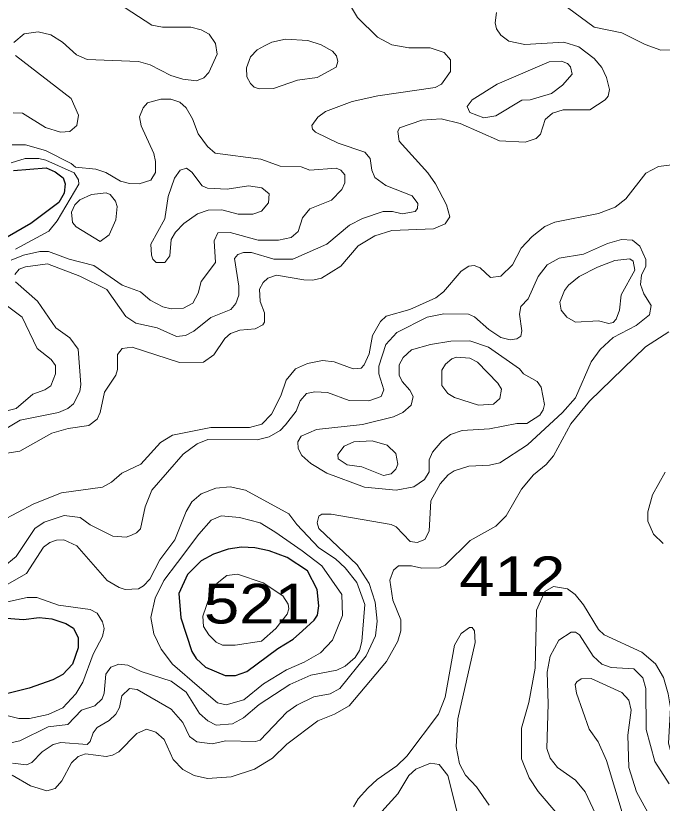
# Model space of a CAD drawing. Extents: x 577 to 602.9, y 7483.8 to 7511.6.
# Drawn here: x 591.855 to 593.158, y 7488.932 to 7490.519 of the extents above; entities that cross this region are included whole.
import ezdxf
from ezdxf.enums import TextEntityAlignment as Align

# ---------------------------------------------------------------- set-up
doc = ezdxf.new("R2010")
doc.units = 0
doc.header["$LTSCALE"] = 0.032
doc.layers.add('1', color=7, linetype='Continuous', lineweight=25)
doc.layers.add('2', color=7, linetype='Continuous', lineweight=13)
doc.layers.add('61', color=7, linetype='Continuous')

msp = doc.modelspace()

# ---------------------------------------------------------------- linework, layer by layer
at = {"layer": '1'}
msp.add_lwpolyline([(591.8502, 7490.2072), (591.9163, 7490.2126), (591.9345, 7490.2045), (591.9506, 7490.1924), (591.9546, 7490.1803), (591.9526, 7490.1615), (591.9418, 7490.1427), (591.8854, 7490.1004), (591.8378, 7490.0729)], dxfattribs=at)
for points in [[(592.3208, 7489.1979), (592.3833, 7489.2438), (592.4138, 7489.2624), (592.4331, 7489.2797), (592.4561, 7489.3007), (592.4632, 7489.311), (592.4656, 7489.3301), (592.4625, 7489.3627), (592.4426, 7489.4001), (592.402, 7489.4271), (592.3654, 7489.4406), (592.3368, 7489.447), (592.3098, 7489.4478), (592.2827, 7489.4438), (592.2533, 7489.4343), (592.2287, 7489.4208), (592.2008, 7489.3929), (592.1833, 7489.3548), (592.1873, 7489.3055), (592.2096, 7489.2379), (592.2183, 7489.2235), (592.2374, 7489.2061), (592.2772, 7489.1894), (592.2979, 7489.1894)], [(591.7838, 7489.3088), (591.8708, 7489.3023), (591.9019, 7489.3062), (591.9273, 7489.3039), (591.9559, 7489.2943), (591.971, 7489.2848), (591.9806, 7489.2657), (591.9806, 7489.245), (591.9694, 7489.2124), (591.9496, 7489.1917), (591.9297, 7489.1806), (591.882, 7489.1639), (591.8009, 7489.144), (591.7484, 7489.156), (591.6856, 7489.187), (591.6728, 7489.2068), (591.6641, 7489.2506), (591.6641, 7489.2633), (591.6697, 7489.2728), (591.707, 7489.2975), (591.7627, 7489.3086)]]:
    msp.add_lwpolyline(points, close=True, dxfattribs=at)
at = {"layer": '2'}
for points in [[(592.2342, 7490.394), (592.2438, 7490.4044), (592.2605, 7490.4418), (592.2573, 7490.4632), (592.2446, 7490.4815), (592.2287, 7490.4903), (592.208, 7490.4958), (592.1507, 7490.4958), (592.1293, 7490.4998), (592.0617, 7490.5435)], [(592.5277, 7490.542), (592.5436, 7490.5157), (592.5841, 7490.476), (592.6127, 7490.46), (592.6469, 7490.4545), (592.6899, 7490.4545), (592.7185, 7490.4449), (592.7312, 7490.4298), (592.7312, 7490.4068), (592.7129, 7490.3813), (592.7002, 7490.3742), (592.5849, 7490.3575), (592.5332, 7490.3463), (592.4792, 7490.3257)], [(592.8235, 7490.5253), (592.8211, 7490.5046), (592.8235, 7490.4926), (592.8322, 7490.4799), (592.8489, 7490.468), (592.8807, 7490.4608), (592.9594, 7490.4656), (592.9897, 7490.4561), (593.0207, 7490.433), (593.0358, 7490.4147), (593.0453, 7490.3948), (593.0517, 7490.3702), (593.0485, 7490.3567), (593.0429, 7490.3495), (593.0119, 7490.3296), (592.9578, 7490.3296), (592.9364, 7490.3225), (592.9221, 7490.3098), (592.9125, 7490.2803), (592.9038, 7490.2716), (592.8815, 7490.2644), (592.8298, 7490.2668), (592.7503, 7490.3018), (592.7121, 7490.3113), (592.6732, 7490.3082), (592.6286, 7490.2931), (592.6247, 7490.2859), (592.6278, 7490.266), (592.6851, 7490.2024), (592.701, 7490.1801), (592.7233, 7490.138), (592.7296, 7490.1134), (592.7201, 7490.0998), (592.697, 7490.0895), (592.6127, 7490.0863), (592.5785, 7490.0752), (592.5452, 7490.0553), (592.5102, 7490.014), (592.4712, 7489.9901), (592.4537, 7489.9861), (592.4354, 7489.9869), (592.3806, 7489.9965), (592.3631, 7489.9901), (592.3535, 7489.9814), (592.3464, 7489.9678), (592.3472, 7489.9432), (592.3559, 7489.9201), (592.3559, 7489.9018), (592.3527, 7489.8963), (592.3376, 7489.8883), (592.3066, 7489.8851)], [(593.1805, 7490.4505), (593.1551, 7490.4497), (593.1232, 7490.4608), (593.0763, 7490.4847), (593.0207, 7490.4958), (592.9666, 7490.5356)], [(591.851, 7490.4648), (591.8716, 7490.4823), (591.9003, 7490.4863), (591.9257, 7490.4807), (591.9488, 7490.4656), (591.9774, 7490.4402), (591.9989, 7490.4306), (592.1022, 7490.4266), (592.1261, 7490.4203), (592.1674, 7490.3988), (592.1913, 7490.3909), (592.2191, 7490.3877), (592.2342, 7490.394)], [(591.8494, 7490.3233), (591.8685, 7490.3225), (591.9146, 7490.2939), (591.9448, 7490.2843), (591.9639, 7490.2859), (591.9782, 7490.2978), (591.9814, 7490.3185), (591.9663, 7490.3519), (591.8541, 7490.4386)], [(592.2565, 7490.2422), (592.2414, 7490.2557), (592.2223, 7490.2811), (592.2112, 7490.3113), (592.1985, 7490.3336), (592.1857, 7490.3447), (592.1674, 7490.3511), (592.1476, 7490.3511), (592.1205, 7490.3432), (592.1118, 7490.3336), (592.1046, 7490.3153), (592.1078, 7490.297), (592.1333, 7490.2414), (592.1364, 7490.2255), (592.1364, 7490.2032), (592.1269, 7490.1873), (592.1038, 7490.1801), (592.0839, 7490.1809), (592.0657, 7490.1857), (592.0362, 7490.2032), (592.0164, 7490.2096), (591.975, 7490.2135), (591.9663, 7490.2215), (591.9146, 7490.2477), (591.8748, 7490.2589), (591.8478, 7490.2589)], [(592.4792, 7490.3257), (592.464, 7490.3145), (592.4513, 7490.2978), (592.4529, 7490.2907), (592.4593, 7490.2843), (592.5046, 7490.262), (592.5587, 7490.2438), (592.569, 7490.231), (592.5722, 7490.208), (592.5785, 7490.1929), (592.6008, 7490.177), (592.6541, 7490.1563), (592.6652, 7490.1404), (592.6644, 7490.1308), (592.6597, 7490.1245), (592.6334, 7490.1197), (592.6143, 7490.1245), (592.5952, 7490.1245), (592.5539, 7490.1102), (592.5277, 7490.0967), (592.4815, 7490.0585), (592.4132, 7490.0283), (592.375, 7490.0283), (592.3297, 7490.0418), (592.3138, 7490.0418), (592.3026, 7490.0378), (592.2955, 7490.0299), (592.3042, 7489.9742), (592.3042, 7489.9559), (592.2986, 7489.9392), (592.2883, 7489.9273), (592.2478, 7489.9106), (592.2136, 7489.8835), (592.1969, 7489.8748), (592.1786, 7489.8724), (592.1396, 7489.8899), (592.0967, 7489.8994), (592.0768, 7489.913), (592.0386, 7489.967), (591.9838, 7489.9941), (591.9186, 7490.0187), (591.8748, 7490.0132), (591.8621, 7490.0084), (591.8533, 7489.9973)], [(591.8454, 7490.0267), (591.8708, 7490.0362), (591.9034, 7490.0442), (591.9209, 7490.0442), (591.9623, 7490.0283), (592.0124, 7490.0155), (592.0696, 7489.9758), (592.1062, 7489.9623), (592.1261, 7489.9456), (592.1515, 7489.9321), (592.1682, 7489.9281), (592.1929, 7489.9297), (592.212, 7489.94), (592.2223, 7489.9599), (592.2287, 7489.9837), (592.2573, 7490.0219), (592.2549, 7490.0656), (592.2621, 7490.0815), (592.2867, 7490.0823), (592.3432, 7490.0664), (592.3845, 7490.0664), (592.41, 7490.072), (592.4243, 7490.0839), (592.433, 7490.1118), (592.4473, 7490.13), (592.4911, 7490.1475), (592.5118, 7490.169), (592.5181, 7490.1825), (592.5181, 7490.1984), (592.5102, 7490.208), (592.5006, 7490.212), (592.4473, 7490.208), (592.4299, 7490.2143), (592.3877, 7490.2159), (592.3487, 7490.2302), (592.2565, 7490.2422)], [(591.8454, 7490.2223), (591.874, 7490.231), (591.9011, 7490.231), (591.9154, 7490.2279), (591.9726, 7490.2024), (591.9814, 7490.1881), (591.9822, 7490.1794), (591.9384, 7490.1054), (591.9217, 7490.0847), (591.8541, 7490.0489)], [(593.1248, 7490.2016), (593.1503, 7490.2151), (593.1773, 7490.2183)], [(591.8255, 7489.5003), (591.8915, 7489.5353), (591.9472, 7489.5575), (592.0299, 7489.5687), (592.0482, 7489.579), (592.0688, 7489.5973), (592.107, 7489.6156), (592.1468, 7489.6593), (592.1706, 7489.6736), (592.2478, 7489.6895), (592.3257, 7489.6895), (592.3511, 7489.6959), (592.3702, 7489.7158), (592.3893, 7489.7531), (592.3996, 7489.7849), (592.4187, 7489.8072), (592.4426, 7489.8183), (592.4728, 7489.8239), (592.4966, 7489.8215), (592.5348, 7489.8072), (592.5507, 7489.8088), (592.5571, 7489.8152), (592.5674, 7489.8374), (592.5738, 7489.8748), (592.5897, 7489.9026), (592.6016, 7489.9138), (592.6493, 7489.9273), (592.7018, 7489.9503), (592.7169, 7489.9623), (592.7527, 7490.0044), (592.7678, 7490.014), (592.7789, 7490.0155), (592.7909, 7490.0108), (592.8115, 7489.9917), (592.8322, 7489.9941), (592.8561, 7490.0171), (592.8736, 7490.0505), (592.8958, 7490.0744), (592.9213, 7490.0943), (592.9411, 7490.103), (593.0294, 7490.1205), (593.0628, 7490.1332), (593.0843, 7490.1499), (593.1248, 7490.2016)], [(591.8295, 7489.408), (591.8557, 7489.4295), (591.8931, 7489.486), (591.9122, 7489.4987), (591.9527, 7489.5122), (591.9846, 7489.5082), (592.0052, 7489.4931), (592.0506, 7489.4701), (592.0776, 7489.4685), (592.0879, 7489.4724), (592.0983, 7489.4772), (592.1062, 7489.4852), (592.1158, 7489.5297), (592.1293, 7489.5631), (592.1921, 7489.6354), (592.2207, 7489.6561), (592.2422, 7489.6649), (592.3416, 7489.6641), (592.3654, 7489.6704), (592.3877, 7489.6832), (592.3988, 7489.6943), (592.4203, 7489.7221), (592.4283, 7489.7428), (592.441, 7489.7579), (592.4577, 7489.7611), (592.4831, 7489.7595), (592.5269, 7489.7436), (592.5666, 7489.7428), (592.5913, 7489.7515), (592.5968, 7489.7651), (592.5865, 7489.7977), (592.5865, 7489.8128), (592.6008, 7489.8565), (592.6231, 7489.8804), (592.6843, 7489.9114), (592.7177, 7489.9185), (592.767, 7489.9177), (592.7797, 7489.9122), (592.8084, 7489.8867), (592.8322, 7489.8708), (592.8513, 7489.8661), (592.8648, 7489.8676), (592.8728, 7489.8732), (592.8751, 7489.8843), (592.8704, 7489.9177), (592.8728, 7489.9328), (592.8879, 7489.9487), (592.9078, 7489.9933), (592.926, 7490.0171), (592.9499, 7490.0307), (592.9992, 7490.0386), (593.0477, 7490.0601), (593.0755, 7490.068), (593.0978, 7490.0664), (593.1129, 7490.0545), (593.1248, 7490.0275), (593.1248, 7490.014), (593.1161, 7489.9965), (593.1137, 7489.9774), (593.1209, 7489.9583), (593.1352, 7489.9352), (593.132, 7489.9161), (593.105, 7489.8947), (593.0588, 7489.8708), (593.0326, 7489.8462)], [(591.8541, 7489.9829), (591.8987, 7489.944), (591.936, 7489.8899), (591.9639, 7489.87), (591.9806, 7489.847), (591.9861, 7489.7762), (591.9838, 7489.7619), (591.971, 7489.7372), (591.9599, 7489.7277), (591.9408, 7489.7197), (591.8637, 7489.7038), (591.7842, 7489.6561)], [(591.7786, 7489.7086), (591.8557, 7489.7277), (591.8891, 7489.7563), (591.9138, 7489.7651), (591.9257, 7489.773), (591.9353, 7489.7977), (591.9353, 7489.8144), (591.9265, 7489.8263), (591.8979, 7489.8486), (591.8677, 7489.9114), (591.8327, 7489.9376)], [(592.3066, 7489.8851), (592.2875, 7489.8788), (592.2764, 7489.8684), (592.2541, 7489.8358), (592.2334, 7489.8207), (592.1849, 7489.8199), (592.0895, 7489.8509), (592.0696, 7489.8486), (592.0601, 7489.8366), (592.0601, 7489.8064), (592.0569, 7489.7945), (592.0339, 7489.7603), (592.0251, 7489.7197), (592.0187, 7489.7062), (592.002, 7489.6935), (591.9607, 7489.6871), (591.9273, 7489.6776), (591.8629, 7489.6418), (591.8239, 7489.6354)], [(593.171, 7489.882), (593.124, 7489.8517), (593.0111, 7489.742), (592.9738, 7489.6967), (592.9388, 7489.6323), (592.9237, 7489.6148), (592.8982, 7489.5941), (592.8744, 7489.5647), (592.8433, 7489.5114), (592.8224, 7489.4901), (592.7708, 7489.4613), (592.7201, 7489.412), (592.709, 7489.4064), (592.6732, 7489.4056), (592.6525, 7489.4104), (592.6263, 7489.4104), (592.6159, 7489.4017), (592.6088, 7489.3818), (592.6151, 7489.3412), (592.631, 7489.3015), (592.631, 7489.2792), (592.6247, 7489.2585), (592.6024, 7489.218), (592.5269, 7489.1281), (592.4974, 7489.1114), (592.464, 7489.0979), (592.4012, 7489.051), (592.3726, 7489.0232), (592.336, 7489.0009), (592.2891, 7488.985), (592.2414, 7488.9818), (592.2144, 7488.9882), (592.1913, 7489.0001), (592.1722, 7489.02), (592.1539, 7489.0605), (592.1372, 7489.0756), (592.1181, 7489.0812), (592.0991, 7489.0725), (592.0625, 7489.0359), (592.0498, 7489.0287), (592.037, 7489.0263), (591.9957, 7489.0319), (591.9806, 7489.0263), (591.9671, 7489.0136), (591.948, 7488.977), (591.9345, 7488.9619), (591.9178, 7488.9572), (591.8844, 7488.9675), (591.8478, 7488.989)], [(593.0326, 7489.8462), (593.0143, 7489.8215), (592.9833, 7489.7492), (592.9571, 7489.7197), (592.8863, 7489.6545), (592.8306, 7489.618), (592.8099, 7489.6132), (592.7678, 7489.6116), (592.7384, 7489.6021), (592.7265, 7489.5941), (592.7105, 7489.5758), (592.6915, 7489.5416), (592.6882, 7489.4805), (592.6791, 7489.4638), (592.6638, 7489.4572), (592.6497, 7489.4596), (592.6215, 7489.4891), (592.6112, 7489.4939), (592.4903, 7489.5146), (592.472, 7489.5146), (592.4656, 7489.5106), (592.4625, 7489.4971), (592.4656, 7489.486), (592.5428, 7489.4128), (592.5674, 7489.3746), (592.5793, 7489.3373), (592.5833, 7489.2991), (592.5801, 7489.2697), (592.5611, 7489.2291), (592.5078, 7489.1631), (592.4887, 7489.1528), (592.4553, 7489.1464), (592.4211, 7489.1297), (592.4012, 7489.1154), (592.3472, 7489.0589), (592.3384, 7489.0566), (592.278, 7489.0582), (592.2509, 7489.0518), (592.2199, 7489.0558), (592.2048, 7489.0669), (592.1913, 7489.0947), (592.1682, 7489.1218), (592.0999, 7489.1615), (592.0839, 7489.1631), (592.0688, 7489.1488), (592.0641, 7489.1249), (592.0569, 7489.1114), (592.0434, 7489.0987), (592.0187, 7489.0844), (592.0108, 7489.0741), (592.0052, 7489.0566), (591.9989, 7489.0502), (591.9456, 7489.0542), (591.9305, 7489.0502), (591.9082, 7489.0359), (591.8875, 7489.0144), (591.8764, 7489.0096), (591.8486, 7489.0128)], [(593.1598, 7489.4557), (593.1399, 7489.474), (593.1288, 7489.5003), (593.1288, 7489.5194), (593.1384, 7489.5535), (593.1638, 7489.5989)], [(591.8478, 7489.0542), (591.8629, 7489.0582), (591.9201, 7489.086), (591.9599, 7489.0908), (591.9877, 7489.1194), (592.014, 7489.1281), (592.0291, 7489.1424), (592.0331, 7489.1536), (592.0362, 7489.1925), (592.0466, 7489.2061), (592.0625, 7489.2124), (592.0808, 7489.21), (592.1078, 7489.1973), (592.1682, 7489.1782), (592.1985, 7489.156), (592.2255, 7489.113), (592.2422, 7489.0979), (592.2589, 7489.0892), (592.2915, 7489.0923), (592.3138, 7489.1043), (592.3456, 7489.1313), (592.4076, 7489.1711), (592.4497, 7489.1902), (592.5022, 7489.2005), (592.5189, 7489.2084), (592.5388, 7489.2259), (592.5475, 7489.2402), (592.5523, 7489.2577), (592.5587, 7489.3325), (592.542, 7489.377), (592.5189, 7489.4064), (592.499, 7489.4247), (592.4656, 7489.447), (592.4211, 7489.4939), (592.4052, 7489.5154), (592.3177, 7489.5631), (592.2867, 7489.5695), (592.2581, 7489.5671), (592.2287, 7489.5559), (592.2096, 7489.5392), (592.1985, 7489.5201), (592.1754, 7489.4629), (592.1452, 7489.4223), (592.1253, 7489.3834), (592.1126, 7489.3699), (592.1022, 7489.3643), (592.0752, 7489.3627), (592.0633, 7489.3667), (592.0394, 7489.381), (591.9782, 7489.451), (591.952, 7489.4629), (591.9368, 7489.4621), (591.9233, 7489.4573), (591.9106, 7489.4478), (591.8764, 7489.3953), (591.8327, 7489.3699)], [(592.9475, 7488.9095), (592.9078, 7488.9556), (592.8895, 7488.9834), (592.8744, 7489.0216), (592.8744, 7489.0836), (592.8887, 7489.1353), (592.9014, 7489.2045), (592.9046, 7489.3214), (592.9213, 7489.3587), (592.9388, 7489.3691), (592.9666, 7489.3643), (592.9825, 7489.3524), (592.9992, 7489.3317), (593.0294, 7489.2824)], [(591.8382, 7489.3381), (591.878, 7489.3468), (591.8971, 7489.3468), (591.9408, 7489.3309), (592.0052, 7489.3222), (592.0187, 7489.315), (592.0299, 7489.2975), (592.0331, 7489.284), (592.0299, 7489.2681), (592.0108, 7489.2323), (591.9901, 7489.1758), (591.9758, 7489.1528), (591.9496, 7489.1242), (591.9201, 7489.1106), (591.8828, 7489.1027), (591.8613, 7489.1027), (591.7492, 7489.1305)], [(592.5356, 7488.9246), (592.5452, 7488.9413), (592.5642, 7488.9627), (592.5833, 7488.9802), (592.6231, 7489.0073), (592.643, 7489.0271), (592.7066, 7489.1114), (592.7201, 7489.1456), (592.7392, 7489.2506), (592.7527, 7489.2744), (592.7694, 7489.2864), (592.775, 7489.2864), (592.7797, 7489.2792), (592.7805, 7489.2562), (592.7455, 7489.1019), (592.7424, 7489.0462), (592.7495, 7489.0112), (592.7614, 7488.989), (592.7837, 7488.9651), (592.8091, 7488.9285)], [(593.1718, 7488.9715), (593.1431, 7489.016), (593.1256, 7489.0804), (593.1248, 7489.1631), (593.1185, 7489.1846), (593.1002, 7489.2029), (593.0549, 7489.2053), (593.0358, 7489.2124), (593.0183, 7489.2283), (592.9912, 7489.2713), (592.9833, 7489.2768), (592.9745, 7489.2768), (592.9491, 7489.2609), (592.9316, 7489.2283), (592.926, 7489.1965), (592.9276, 7489.1321), (592.9252, 7489.0422), (592.9316, 7489.0232), (592.9467, 7489.0041), (592.9833, 7488.9786), (593.0024, 7488.9548), (593.0278, 7488.9007)], [(593.0294, 7489.2824), (593.0405, 7489.2713), (593.1169, 7489.2363), (593.1439, 7489.2132), (593.1606, 7489.1854), (593.1694, 7489.1528), (593.1741, 7489.1242), (593.1702, 7489.0534), (593.1765, 7489.0311), (593.1884, 7489.0184), (593.2059, 7489.0096), (593.2385, 7489.0025), (593.3316, 7489.0081), (593.3451, 7489.0017), (593.3578, 7488.9842), (593.3626, 7488.9723), (593.3626, 7488.9564), (593.3499, 7488.9269)], [(592.5929, 7488.9158), (592.6247, 7488.9508), (592.6469, 7488.9882), (592.6612, 7489.0009), (592.6907, 7489.0128), (592.7082, 7489.0104), (592.7257, 7488.9882), (592.7463, 7488.9055)]]:
    msp.add_lwpolyline(points, dxfattribs=at)
for points in [[(592.3559, 7490.4585), (592.371, 7490.4656), (592.3988, 7490.472), (592.4434, 7490.4688), (592.4704, 7490.46), (592.4935, 7490.4473), (592.5014, 7490.4378), (592.5038, 7490.4266), (592.5006, 7490.4155), (592.4625, 7490.3948), (592.4227, 7490.3893), (592.3742, 7490.3726), (592.3456, 7490.3718), (592.3352, 7490.375), (592.3281, 7490.3821), (592.3209, 7490.3956), (592.3201, 7490.4139), (592.3281, 7490.4362), (592.3416, 7490.4505)], [(592.8251, 7490.3813), (592.93, 7490.4259), (592.9547, 7490.4274), (592.9666, 7490.4227), (592.973, 7490.4163), (592.9761, 7490.4012), (592.9571, 7490.3789), (592.9348, 7490.3622), (592.8918, 7490.3495), (592.8751, 7490.3487), (592.8227, 7490.3169), (592.798, 7490.3129), (592.7702, 7490.3241), (592.7646, 7490.336), (592.775, 7490.3495)], [(592.1285, 7490.0362), (592.1309, 7490.0283), (592.138, 7490.0219), (592.1555, 7490.0219), (592.1651, 7490.0354), (592.1682, 7490.068), (592.177, 7490.0831), (592.1937, 7490.1006), (592.2215, 7490.1197), (592.243, 7490.1269), (592.27, 7490.1277), (592.3034, 7490.1189), (592.3328, 7490.1189), (592.3503, 7490.1253), (592.3646, 7490.142), (592.3654, 7490.1603), (592.3511, 7490.1722), (592.3241, 7490.1762), (592.2812, 7490.1698), (592.2414, 7490.1714), (592.2303, 7490.1762), (592.2096, 7490.204), (592.1992, 7490.212), (592.1865, 7490.208), (592.1746, 7490.1913), (592.1619, 7490.1547), (592.1555, 7490.1094), (592.1269, 7490.0585)], [(591.9838, 7490.1483), (592.0076, 7490.1587), (592.037, 7490.1619), (592.045, 7490.1587), (592.0561, 7490.1452), (592.0593, 7490.1348), (592.0569, 7490.1078), (592.0434, 7490.0776), (592.0251, 7490.064), (591.9766, 7490.0935), (591.9694, 7490.1022), (591.9671, 7490.1229), (591.9742, 7490.138)], [(592.9658, 7489.9114), (592.9833, 7489.9018), (593.0294, 7489.9042), (593.0501, 7489.8987), (593.0588, 7489.901), (593.0652, 7489.9074), (593.0716, 7489.9257), (593.0747, 7489.9567), (593.1026, 7490.006), (593.0994, 7490.0243), (593.0922, 7490.0291), (593.062, 7490.0259), (593.027, 7490.0124), (592.9904, 7489.9933), (592.969, 7489.9758), (592.961, 7489.9654), (592.9515, 7489.9416), (592.9539, 7489.9257)], [(592.6334, 7489.7818), (592.6493, 7489.7643), (592.6557, 7489.7515), (592.6517, 7489.7341), (592.635, 7489.7197), (592.6159, 7489.711), (592.5539, 7489.6951), (592.4609, 7489.6855), (592.4299, 7489.672), (592.4235, 7489.6601), (592.4243, 7489.6466), (592.4314, 7489.6331), (592.4497, 7489.6164), (592.4815, 7489.5973), (592.5579, 7489.5687), (592.6215, 7489.5631), (592.6573, 7489.5695), (592.6787, 7489.5846), (592.6883, 7489.5997), (592.6883, 7489.6243), (592.6946, 7489.6394), (592.7137, 7489.6617), (592.7312, 7489.6752), (592.7543, 7489.6832), (592.8099, 7489.6863), (592.8648, 7489.6975), (592.8847, 7489.6975), (592.9109, 7489.7142), (592.9181, 7489.7245), (592.9205, 7489.7356), (592.9141, 7489.7706), (592.9054, 7489.7818), (592.8783, 7489.7977), (592.8704, 7489.8072), (592.8076, 7489.8509), (592.7702, 7489.8637), (592.732, 7489.8629), (592.6907, 7489.8565), (592.6525, 7489.8454), (592.6358, 7489.8303), (592.6278, 7489.8152), (592.6278, 7489.7945)], [(592.7853, 7489.8207), (592.8266, 7489.7786), (592.8338, 7489.7667), (592.8306, 7489.7476), (592.8179, 7489.7364), (592.7877, 7489.7341), (592.7392, 7489.75), (592.7257, 7489.7579), (592.7137, 7489.7738), (592.7137, 7489.8048), (592.7209, 7489.8167), (592.7336, 7489.8279), (592.7432, 7489.8311), (592.7702, 7489.8287)], [(592.6032, 7489.6537), (592.6207, 7489.637), (592.6247, 7489.6156), (592.6207, 7489.6052), (592.6112, 7489.5957), (592.596, 7489.5925), (592.5523, 7489.61), (592.5229, 7489.614), (592.5046, 7489.6259), (592.5038, 7489.6347), (592.5165, 7489.6514), (592.5364, 7489.6601), (592.573, 7489.6625)], [(592.493, 7489.2607), (592.5135, 7489.3105), (592.512, 7489.353), (592.4718, 7489.4102), (592.4322, 7489.4409), (592.3773, 7489.4789), (592.3473, 7489.4973), (592.3055, 7489.5082), (592.2689, 7489.5111), (592.2484, 7489.5024), (592.2239, 7489.4746), (592.181, 7489.4174), (592.1532, 7489.3808), (592.1356, 7489.3456), (592.1269, 7489.3061), (592.1335, 7489.2732), (592.1479, 7489.2424), (592.1708, 7489.2124), (592.225, 7489.1655), (592.2616, 7489.1347), (592.2792, 7489.1303), (592.3143, 7489.1406), (592.3539, 7489.1728), (592.4007, 7489.2006), (592.4359, 7489.2167), (592.4694, 7489.2349)], [(592.493, 7489.2607), (592.5135, 7489.3105), (592.512, 7489.353), (592.4718, 7489.4102), (592.4322, 7489.4409), (592.3773, 7489.4789), (592.3473, 7489.4973), (592.3055, 7489.5082), (592.2689, 7489.5111), (592.2484, 7489.5024), (592.2239, 7489.4746), (592.181, 7489.4174), (592.1532, 7489.3808), (592.1356, 7489.3456), (592.1269, 7489.3061), (592.1335, 7489.2732), (592.1479, 7489.2424), (592.1708, 7489.2124), (592.225, 7489.1655), (592.2616, 7489.1347), (592.2792, 7489.1303), (592.3143, 7489.1406), (592.3539, 7489.1728), (592.4007, 7489.2006), (592.4359, 7489.2167), (592.4694, 7489.2349)], [(592.2716, 7489.2506), (592.2971, 7489.2506), (592.3503, 7489.2585), (592.379, 7489.284), (592.402, 7489.3134), (592.4052, 7489.3237), (592.4036, 7489.3333), (592.3933, 7489.35), (592.3535, 7489.3762), (592.3018, 7489.3937), (592.2804, 7489.3913), (592.2605, 7489.3754), (592.2462, 7489.35), (592.2319, 7489.3094), (592.2334, 7489.288), (592.2438, 7489.2713), (592.2589, 7489.2569)], [(592.9849, 7489.1536), (593.0103, 7489.0812), (593.0286, 7489.0558), (593.0453, 7489.0184), (593.0938, 7488.8578), (593.1058, 7488.8419), (593.1217, 7488.8363), (593.1304, 7488.8395), (593.1407, 7488.8522), (593.1415, 7488.88), (593.1288, 7488.9134), (593.1058, 7488.9548), (593.0906, 7489.0041), (593.0883, 7489.0693), (593.0954, 7489.1194), (593.0906, 7489.1401), (593.0763, 7489.1552), (593.0143, 7489.1838), (592.9944, 7489.183), (592.9857, 7489.1766), (592.9825, 7489.1711)]]:
    msp.add_lwpolyline(points, close=True, dxfattribs=at)

# ---------------------------------------------------------------- texts
at = {"layer": '61', "width": 1.2}
for s, p in [('412', (592.8555, 7489.3494)), ('521', (592.341, 7489.2943))]:
    msp.add_text(s, height=0.08, dxfattribs=at).set_placement(p, align=Align.CENTER)

doc.saveas('drawing.dxf')
